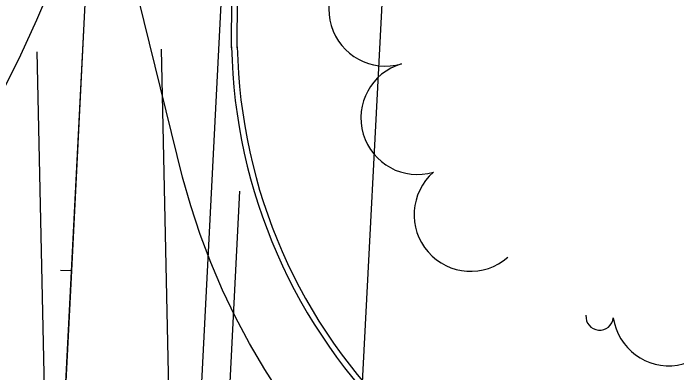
# Model space of a CAD drawing. Extents: x -25029 to 2274964, y -81170 to 687028.
# Drawn here: x -4013.4 to -3896, y -66597.4 to -66533.8 of the extents above; entities that cross this region are included whole.
import ezdxf

# ---------------------------------------------------------------- set-up
doc = ezdxf.new("R2010")
doc.units = 0
for name, color, linetype in [('81911BEA - RW_X_Fee_RW', 7, 'Continuous'), ('BD_X_Canopy', 7, 'Continuous'), ('Default', 7, 'Continuous'), ('GE_X_CL_100', 7, 'Continuous'), ('GE_X_CL_20', 7, 'Continuous'), ('GK_Visualization', 7, 'Continuous'), ('PM_P_Yield_Line', 7, 'Continuous'), ('PV_X_Curb', 7, 'Continuous'), ('PV_X_EOP', 7, 'Continuous'), ('TREES', 7, 'Continuous')]:
    doc.layers.add(name, color=color, linetype=linetype)

msp = doc.modelspace()

# ---------------------------------------------------------------- linework, layer by layer
at = {"layer": '81911BEA - RW_X_Fee_RW'}
msp.add_line((-3944.88, -66468.51), (-3960.69, -66772.81), dxfattribs=at)
at = {"layer": 'BD_X_Canopy'}
for p, q in [((-4053.51, -67566.81), (-3994.85, -66418.3)), ((-4009.21, -66540.62), (-4006.86, -66652.6)), ((-3987.22, -66540.16), (-3984.87, -66652.14))]:
    msp.add_line(p, q, dxfattribs=at)
at = {"layer": 'Default'}
msp.add_line((-4053.51, -67566.81), (-3987.63, -66276.99), dxfattribs=at)
for points in [[(-4003.07, -66579.39), (-4000.78, -66534.45)], [(-4005.37, -66624.33), (-4003.07, -66579.39)]]:
    msp.add_lwpolyline(points, dxfattribs=at)
at = {"layer": 'GE_X_CL_100'}
msp.add_line((-4011.27, -66739.88), (-3997.69, -66474.06), dxfattribs=at)
for points in [[(-4015.07, -66547.22), (-4012.05, -66541.15), (-4009.22, -66534.99), (-4006.59, -66528.74), (-4004.15, -66522.42), (-4001.91, -66516.02), (-3998.06, -66503.57)], [(-3966.04, -66601.3), (-3968.92, -66596.84), (-3971.6, -66592.26), (-3974.09, -66587.58), (-3976.38, -66582.79), (-3978.46, -66577.91), (-3980.34, -66572.95), (-3982.01, -66567.91), (-3983.46, -66562.81), (-3998.06, -66503.57)]]:
    msp.add_lwpolyline(points, dxfattribs=at)
at = {"layer": 'GE_X_CL_20'}
msp.add_line((-4003.07, -66579.4), (-4005.07, -66579.3), dxfattribs=at)
at = {"layer": 'GK_Visualization'}
msp.add_line((-4011.27, -66739.88), (-3997.69, -66474.06), dxfattribs=at)
at = {"layer": 'PM_P_Yield_Line'}
msp.add_line((-3975.76, -66613.16), (-3973.31, -66565.27), dxfattribs=at)
at = {"layer": 'PV_X_Curb'}
msp.add_line((-3973.77, -66539.9), (-3973.59, -66474.15), dxfattribs=at)
msp.add_arc((-3878.79, -66537.88), 95, 181.116, 271.2017, dxfattribs=at)
at = {"layer": 'PV_X_EOP'}
for p, q in [((-3974.77, -66539.9), (-3974.59, -66474.15)), ((-3980.92, -66616.06), (-3973.72, -66475.29))]:
    msp.add_line(p, q, dxfattribs=at)
msp.add_arc((-3878.79, -66537.88), 96, 181.116, 271.2017, dxfattribs=at)
at = {"layer": 'TREES'}
for centre, radius, start, end in [((-3947.56, -66533.16), 10, 106.4454, 286.4454), ((-3941.89, -66552.34), 10, 106.4457, 286.4457), ((-3932.48, -66569.46), 10, 131.1898, 311.1898), ((-3897.36, -66586.19), 10, 188.6203, 8.6203), ((-3909.66, -66587.47), 2.42, 174.8849, 354.8849)]:
    msp.add_arc(centre, radius, start, end, dxfattribs=at)

doc.saveas('drawing.dxf')
